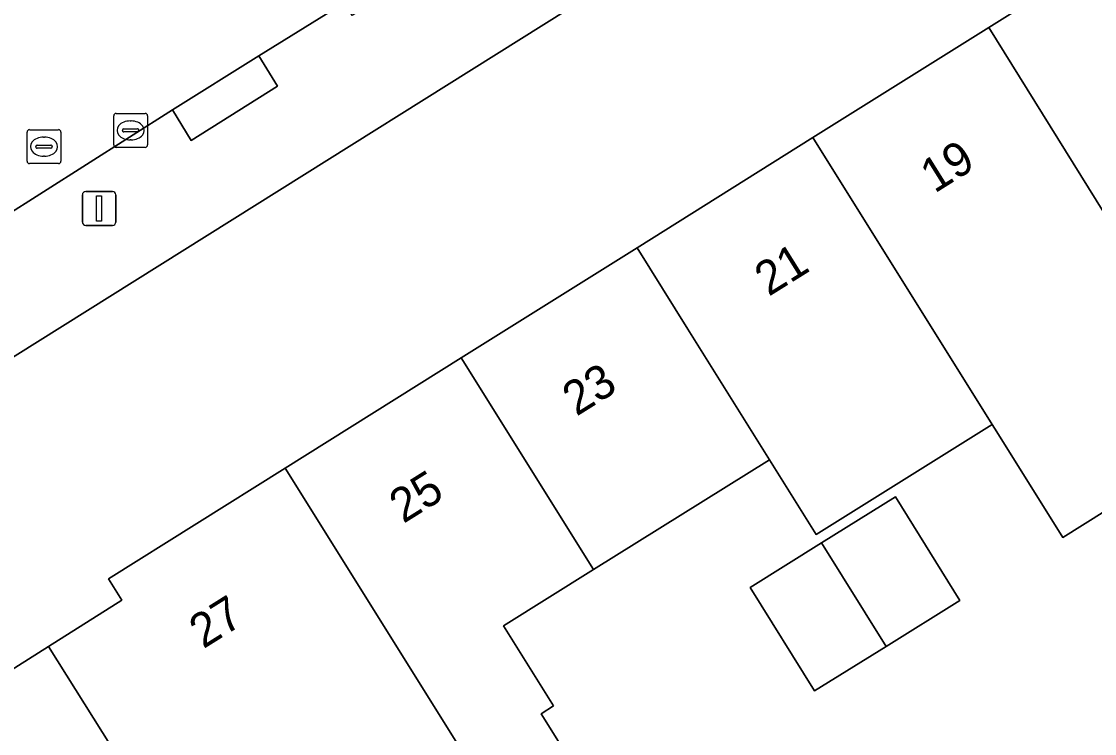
# Model space of a CAD drawing. Extents: x 159352 to 160617, y 385888 to 387323.
# Drawn here: x 159794.23 to 159825.89, y 386100.17 to 386121.17 of the extents above; entities that cross this region are included whole.
import ezdxf

# ---------------------------------------------------------------- set-up
doc = ezdxf.new("R2010")
doc.units = 0
for name, color, linetype in [('IMGEO_Erf', 7, 'Continuous'), ('IMGEO_Kolk', 7, 'Continuous'), ('IMGEO_Lichtmast', 7, 'Continuous'), ('IMGEO_Pand', 7, 'Continuous'), ('IMGEO_Pand_nummerreeks', 7, 'Continuous'), ('IMGEO_Rijbaan_lokaal_open', 7, 'Continuous'), ('IMGEO_Rioolput', 7, 'Continuous'), ('IMGEO_Voetpad_open', 7, 'Continuous')]:
    doc.layers.add(name, color=color, linetype=linetype)

msp = doc.modelspace()

# ---------------------------------------------------------------- linework, layer by layer
at = {"layer": 'IMGEO_Erf'}
for points in [[(159862.373, 386121.402), (159848.413, 386143.9), (159846.595, 386144.231), (159735.083, 386074.392)], [(159792.953, 386101.437), (159795.022, 386102.74), (159797.189, 386104.105), (159796.791, 386104.738), (159802.01, 386108.003), (159807.202, 386111.251), (159812.393, 386114.499), (159817.586, 386117.747), (159822.778, 386120.995), (159828.091, 386124.319)], [(159828.022, 386107.867), (159824.958, 386105.951), (159823.009, 386109.07), (159822.873, 386109.288), (159817.68, 386106.04), (159816.301, 386108.246), (159811.104, 386105.006), (159808.448, 386103.351), (159809.927, 386100.985), (159809.561, 386100.757), (159811.567, 386097.548)]]:
    msp.add_lwpolyline(points, dxfattribs=at)
msp.add_lwpolyline([(159820.016, 386107.151), (159821.918, 386104.1), (159819.741, 386102.743), (159817.635, 386101.429), (159815.732, 386104.481), (159817.835, 386105.792)], close=True, dxfattribs=at)
at = {"layer": 'IMGEO_Kolk'}
for p, q in [((159797.024, 386118.458), (159797.876, 386118.458)), ((159796.949, 386117.532), (159796.949, 386118.384)), ((159797.437, 386118.238), (159797.462, 386118.238)), ((159797.95, 386118.384), (159797.95, 386117.532)), ((159797.208, 386117.952), (159797.208, 386117.964)), ((159797.646, 386117.915), (159797.248, 386117.915)), ((159797.251, 386118.001), (159797.649, 386118.001)), ((159797.692, 386117.964), (159797.692, 386117.952)), ((159797.46, 386117.678), (159797.435, 386117.678)), ((159797.876, 386117.458), (159797.024, 386117.458))]:
    msp.add_line(p, q, dxfattribs=at)
for points in [[(159797.024, 386118.458), (159797.876, 386118.458)], [(159796.949, 386117.532), (159796.949, 386118.384)], [(159797.95, 386118.384), (159797.95, 386117.532)], [(159797.876, 386117.458), (159797.024, 386117.458)]]:
    msp.add_lwpolyline(points, dxfattribs=at)
for centre, radius, start, end in [((159797.026, 386118.382), 0.0765, 91.552, 178.448), ((159797.026, 386118.382), 0.0765, 91.552, 178.448), ((159797.874, 386118.382), 0.0765, 1.552, 88.448), ((159797.874, 386118.382), 0.0765, 1.552, 88.448), ((159797.248, 386117.961), 0.0403, 85.8775, 175.7526), ((159797.245, 386117.951), 0.0366, 178.938, 274.7102), ((159797.649, 386117.958), 0.043, 264.8664, 352.4533), ((159797.653, 386117.963), 0.0386, 1.7309, 96.639), ((159797.026, 386117.534), 0.0765, 181.552, 268.448), ((159797.026, 386117.534), 0.0765, 181.552, 268.448), ((159797.874, 386117.534), 0.0765, 271.552, 358.448), ((159797.874, 386117.534), 0.0765, 271.552, 358.448)]:
    msp.add_arc(centre, radius, start, end, dxfattribs=at)
for centre, major_axis, ratio, start_param, end_param in [((159797.436, 386117.958), (-0.387, 0.002), 0.722429, 4.712389, 7.853982), ((159797.461, 386117.958), (-0.39, 0.002), 0.717154, 1.570796, 4.712389)]:
    msp.add_ellipse(centre, major_axis=major_axis, ratio=ratio, start_param=start_param, end_param=end_param, dxfattribs=at)
at = {"layer": 'IMGEO_Lichtmast'}
for p, q in [((159796.024, 386115.257), (159796.024, 386116.057)), ((159796.024, 386116.057), (159796.024, 386115.257)), ((159796.124, 386116.157), (159796.914, 386116.157)), ((159796.914, 386116.157), (159796.124, 386116.157)), ((159797.014, 386116.057), (159797.014, 386115.257)), ((159797.014, 386115.257), (159797.014, 386116.057)), ((159796.914, 386115.157), (159796.124, 386115.157)), ((159796.124, 386115.157), (159796.914, 386115.157))]:
    msp.add_line(p, q, dxfattribs=at)
msp.add_lwpolyline([(159796.444, 386116.032), (159796.594, 386116.032), (159796.594, 386115.282), (159796.444, 386115.282), (159796.444, 386116.032)], dxfattribs=at)
for centre, start, end in [((159796.124, 386116.057), 90, 180), ((159796.124, 386116.057), 90, 180), ((159796.914, 386116.057), 0, 90), ((159796.914, 386116.057), 360, 90), ((159796.124, 386115.257), 180, 270), ((159796.124, 386115.257), 180, 270), ((159796.914, 386115.257), 270, 0), ((159796.914, 386115.257), 270, 0)]:
    msp.add_arc(centre, 0.1, start, end, dxfattribs=at)
at = {"layer": 'IMGEO_Pand'}
for points in [[(159829.966, 386109.429), (159830.979, 386107.872), (159833.748, 386109.603), (159831.177, 386113.715), (159833.729, 386115.31), (159832.019, 386118.045), (159830.777, 386120.033), (159829.396, 386122.236), (159828.091, 386124.319), (159822.778, 386120.995)], [(159822.778, 386120.995), (159817.586, 386117.747), (159822.873, 386109.288), (159823.009, 386109.07), (159824.958, 386105.951), (159828.022, 386107.867), (159827.866, 386108.116), (159829.966, 386109.429)], [(159816.301, 386108.246), (159817.68, 386106.04), (159822.873, 386109.288), (159817.586, 386117.747), (159812.393, 386114.499), (159813.896, 386112.093)], [(159813.896, 386112.093), (159812.393, 386114.499), (159807.202, 386111.251), (159811.104, 386105.006), (159816.301, 386108.246)], [(159807.202, 386111.251), (159802.01, 386108.003), (159807.386, 386099.401), (159809.393, 386096.189), (159811.567, 386097.548), (159809.561, 386100.757), (159809.927, 386100.985), (159808.448, 386103.351), (159811.104, 386105.006)], [(159802.01, 386108.003), (159796.791, 386104.738), (159797.189, 386104.105), (159795.022, 386102.74), (159798.529, 386097.167), (159799.787, 386095.066), (159799.796, 386095.072), (159801.856, 386096.305), (159801.859, 386096.307), (159802.012, 386096.051), (159807.386, 386099.401)], [(159817.835, 386105.792), (159819.741, 386102.743), (159821.918, 386104.1), (159820.016, 386107.151)], [(159817.835, 386105.792), (159815.732, 386104.481), (159817.635, 386101.429), (159819.741, 386102.743)], [(159795.022, 386102.74), (159792.953, 386101.437), (159792.549, 386102.079), (159787.266, 386098.775), (159792.646, 386090.187), (159795.101, 386086.268), (159797.603, 386087.846), (159793.676, 386094.115), (159797.301, 386096.402), (159798.529, 386097.167)]]:
    msp.add_lwpolyline(points, close=True, dxfattribs=at)
at = {"layer": 'IMGEO_Rijbaan_lokaal_open'}
for points in [[(159801.232, 386120.155), (159803.763, 386121.722), (159802.024, 386124.556), (159801.669, 386124.354), (159800.584, 386123.767)], [(159787.983, 386115.91), (159782.05, 386112.135), (159783.864, 386109.229), (159785.957, 386110.528), (159792.334, 386114.539), (159798.684, 386118.564), (159801.232, 386120.155)]]:
    msp.add_lwpolyline(points, dxfattribs=at)
at = {"layer": 'IMGEO_Rioolput'}
for p, q in [((159794.392, 386117.054), (159794.392, 386117.906)), ((159794.467, 386117.98), (159795.319, 386117.98)), ((159795.393, 386117.906), (159795.393, 386117.054)), ((159794.694, 386117.523), (159795.092, 386117.523)), ((159794.88, 386117.76), (159794.905, 386117.76)), ((159794.651, 386117.474), (159794.651, 386117.486)), ((159795.089, 386117.437), (159794.691, 386117.437)), ((159794.903, 386117.2), (159794.878, 386117.2)), ((159795.135, 386117.486), (159795.135, 386117.474)), ((159795.319, 386116.98), (159794.467, 386116.98))]:
    msp.add_line(p, q, dxfattribs=at)
for points in [[(159794.392, 386117.054), (159794.392, 386117.906)], [(159794.467, 386117.98), (159795.319, 386117.98)], [(159795.393, 386117.906), (159795.393, 386117.054)], [(159795.319, 386116.98), (159794.467, 386116.98)]]:
    msp.add_lwpolyline(points, dxfattribs=at)
for centre, radius, start, end in [((159794.469, 386117.904), 0.0765, 91.552, 178.448), ((159794.469, 386117.904), 0.0765, 91.552, 178.448), ((159795.317, 386117.904), 0.0765, 1.552, 88.448), ((159795.317, 386117.904), 0.0765, 1.552, 88.448), ((159794.691, 386117.483), 0.0403, 85.8775, 175.7526), ((159795.096, 386117.485), 0.0386, 1.7309, 96.639), ((159794.688, 386117.473), 0.0366, 178.938, 274.7102), ((159795.092, 386117.48), 0.043, 264.8664, 352.4533), ((159794.469, 386117.056), 0.0765, 181.552, 268.448), ((159794.469, 386117.056), 0.0765, 181.552, 268.448), ((159795.317, 386117.056), 0.0765, 271.552, 358.448), ((159795.317, 386117.056), 0.0765, 271.552, 358.448)]:
    msp.add_arc(centre, radius, start, end, dxfattribs=at)
for centre, major_axis, ratio, start_param, end_param in [((159794.879, 386117.48), (-0.387, 0.002), 0.722429, 4.712389, 7.853982), ((159794.904, 386117.48), (-0.39, 0.002), 0.717154, 1.570796, 4.712389)]:
    msp.add_ellipse(centre, major_axis=major_axis, ratio=ratio, start_param=start_param, end_param=end_param, dxfattribs=at)
at = {"layer": 'IMGEO_Voetpad_open'}
for points in [[(159733.388, 386073.355), (159735.083, 386074.392), (159846.595, 386144.231)], [(159810.667, 386126.06), (159809.309, 386125.225), (159809.526, 386124.84), (159803.987, 386121.346), (159803.763, 386121.722), (159801.232, 386120.155), (159801.786, 386119.26), (159799.236, 386117.664), (159798.684, 386118.564), (159792.334, 386114.539), (159792.884, 386113.651), (159790.219, 386111.979), (159786.515, 386109.645), (159785.957, 386110.528), (159783.864, 386109.229), (159783.762, 386109.147)]]:
    msp.add_lwpolyline(points, dxfattribs=at)
msp.add_lwpolyline([(159798.684, 386118.564), (159799.236, 386117.664), (159801.786, 386119.26), (159801.232, 386120.155)], close=True, dxfattribs=at)

# ---------------------------------------------------------------- texts
at = {"layer": 'IMGEO_Pand_nummerreeks'}
for s, rotation, p in [('19', 32.0283, (159821.172, 386116.088)), ('21', 32.0296, (159816.279, 386113.047)), ('23', 32.0296, (159810.606, 386109.513)), ('25', 32.0283, (159805.498, 386106.351)), ('27', 32.0283, (159799.594, 386102.657))]:
    msp.add_text(s, height=1, rotation=rotation, dxfattribs=at).set_placement(p)

doc.saveas('drawing.dxf')
